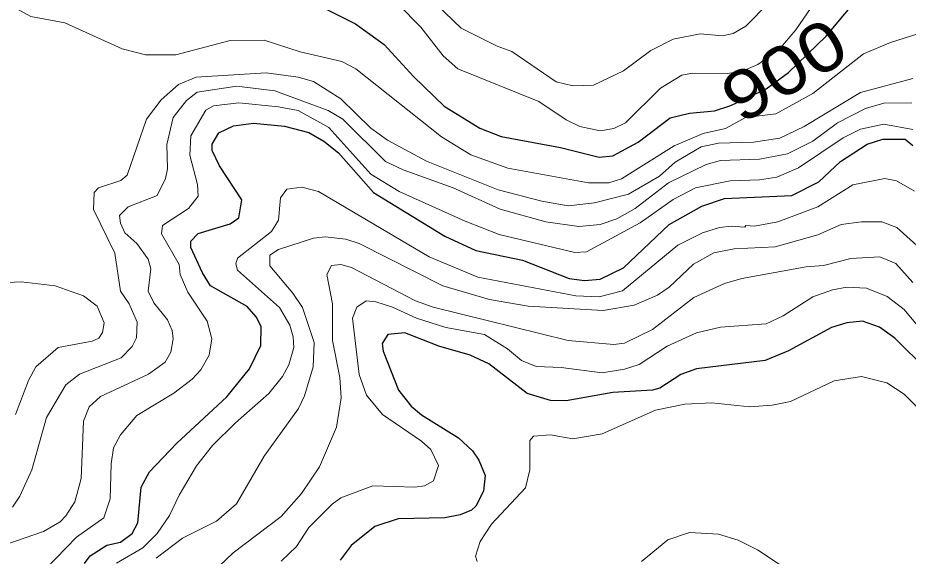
# Model space of a CAD drawing. Extents: x 265 to 291.4, y 7731.5 to 7759.6.
# Drawn here: x 281.619 to 283.077, y 7753.723 to 7754.605 of the extents above; entities that cross this region are included whole.
import ezdxf
from ezdxf.enums import TextEntityAlignment as Align

# ---------------------------------------------------------------- set-up
doc = ezdxf.new("R2010")
doc.units = 0
doc.header["$LTSCALE"] = 0.032
for name, color, linetype, lineweight in [('1', 7, 'Continuous', 25), ('2', 7, 'Continuous', 13), ('61', 7, 'Continuous', 13)]:
    doc.layers.add(name, color=color, linetype=linetype, lineweight=lineweight)

msp = doc.modelspace()

# ---------------------------------------------------------------- linework, layer by layer
at = {"layer": '1'}
for points in [[(282.76, 7754.4529), (282.7872, 7754.4616), (282.845, 7754.4888), (282.8815, 7754.5154), (282.9433, 7754.5752), (283.0319, 7754.6823), (283.0614, 7754.7054), (283.0789, 7754.7141)], [(282.0702, 7754.6473), (282.172, 7754.5956), (282.219, 7754.5614), (282.2674, 7754.5089), (282.3176, 7754.4604), (282.3757, 7754.4246), (282.4107, 7754.411), (282.5077, 7754.3928), (282.5714, 7754.3768), (282.5936, 7754.3792)], [(282.5936, 7754.3792), (282.635, 7754.4015), (282.6875, 7754.4413), (282.7193, 7754.4492), (282.76, 7754.4529)], [(281.7281, 7753.711), (281.7376, 7753.7238), (281.7647, 7753.7413), (281.787, 7753.746), (281.8061, 7753.7603), (281.8156, 7753.7779), (281.8212, 7753.8359), (281.8347, 7753.8614), (281.8793, 7753.9083), (281.9612, 7753.9839), (281.9986, 7754.03), (282.0169, 7754.0682), (282.0177, 7754.0992), (282.0097, 7754.1152), (281.9946, 7754.1319), (281.9349, 7754.1661), (281.9214, 7754.1875), (281.9023, 7754.2289), (281.9023, 7754.2392), (281.9143, 7754.252), (281.9668, 7754.2679), (281.9811, 7754.2774), (281.9859, 7754.3069), (281.9493, 7754.3626), (281.9373, 7754.388), (281.9373, 7754.3983), (281.9485, 7754.4166), (281.9724, 7754.4285), (282.005, 7754.4325), (282.0559, 7754.4278), (282.0957, 7754.4174), (282.1203, 7754.4031), (282.1442, 7754.384), (282.2014, 7754.3188), (282.3184, 7754.2472), (282.3693, 7754.2241), (282.4457, 7754.2082), (282.522, 7754.178), (282.5475, 7754.1748), (282.5729, 7754.1772)], [(282.9309, 7754.3363), (282.9667, 7754.3697), (283.0105, 7754.3983), (283.0359, 7754.4063), (283.0725, 7754.4063), (283.0852, 7754.3959)], [(282.5729, 7754.1772), (282.6111, 7754.1955), (282.6859, 7754.2663), (282.7392, 7754.2965), (282.7766, 7754.3092), (282.8871, 7754.314), (282.9309, 7754.3363)], [(283.1083, 7754.0276), (283.0558, 7754.0801), (283.0303, 7754.0984), (283.0025, 7754.108), (282.9771, 7754.1056), (282.9516, 7754.0976), (282.8816, 7754.0594), (282.8434, 7754.0435), (282.7305, 7754.03), (282.705, 7754.0205), (282.6708, 7753.9982), (282.6589, 7753.995), (282.5936, 7753.991), (282.5173, 7753.9775), (282.4918, 7753.9783), (282.4536, 7753.9894), (282.3908, 7754.038), (282.3598, 7754.0523), (282.3088, 7754.0674), (282.2531, 7754.0889), (282.2253, 7754.0865), (282.2158, 7754.0714), (282.2173, 7754.0587), (282.2428, 7753.995), (282.2635, 7753.9688), (282.2802, 7753.9544), (282.3406, 7753.9171), (282.3637, 7753.8956), (282.374, 7753.8805), (282.3844, 7753.855), (282.382, 7753.8296), (282.3693, 7753.8049), (282.3621, 7753.7985), (282.3438, 7753.7906), (282.3184, 7753.7858), (282.242, 7753.7842), (282.2038, 7753.7715), (282.1649, 7753.7405), (282.1473, 7753.7166)]]:
    msp.add_lwpolyline(points, dxfattribs=at)
at = {"layer": '2'}
for points in [[(282.1728, 7754.5216), (282.1497, 7754.5336), (282.0813, 7754.5495), (282.0225, 7754.5686), (281.9668, 7754.5678), (281.8777, 7754.5447), (281.8284, 7754.5447), (281.7902, 7754.5542), (281.6963, 7754.5972), (281.6406, 7754.6076), (281.6184, 7754.6195), (281.6088, 7754.629), (281.6064, 7754.6378), (281.6096, 7754.6585), (281.6293, 7754.6949)], [(282.9365, 7754.6489), (282.8935, 7754.5853), (282.8653, 7754.5527), (282.8314, 7754.5288), (282.8042, 7754.5175), (282.781, 7754.5142), (282.7241, 7754.5145), (282.7066, 7754.5113), (282.6716, 7754.4898), (282.6143, 7754.4333), (282.5952, 7754.4238), (282.5729, 7754.4198), (282.5395, 7754.427), (282.5173, 7754.4381), (282.4727, 7754.4683), (282.3399, 7754.5216), (282.316, 7754.5431), (282.2794, 7754.5901), (282.2049, 7754.6658)], [(282.2778, 7754.6537), (282.3454, 7754.5885), (282.4043, 7754.559), (282.4282, 7754.5503), (282.5006, 7754.5002), (282.5284, 7754.4938), (282.5618, 7754.4946), (282.6111, 7754.5184), (282.6557, 7754.5519), (282.6923, 7754.5702), (282.7368, 7754.5789), (282.7734, 7754.5757), (282.7909, 7754.5797), (282.8116, 7754.5916), (282.8498, 7754.6306)], [(283.1155, 7754.5861), (283.0486, 7754.5646), (283.0041, 7754.5463), (282.9214, 7754.4811), (282.8609, 7754.4477), (282.8108, 7754.4421), (282.7782, 7754.4238), (282.7416, 7754.4158), (282.6939, 7754.3952), (282.6079, 7754.3411)], [(282.6079, 7754.3411), (282.5873, 7754.3347), (282.5539, 7754.3347), (282.4218, 7754.3586), (282.3613, 7754.3808), (282.3128, 7754.4103), (282.1728, 7754.5216)], [(282.4775, 7754.3045), (282.4059, 7754.3236), (282.2882, 7754.3705), (282.2245, 7754.4047), (282.1975, 7754.4246), (282.1481, 7754.4723), (282.1036, 7754.5009), (282.0782, 7754.5081), (282.0257, 7754.5153), (281.9111, 7754.5081), (281.8825, 7754.4962), (281.8538, 7754.4707), (281.8299, 7754.4389), (281.7981, 7754.3474), (281.7878, 7754.3387), (281.7512, 7754.3267), (281.7441, 7754.3188), (281.7432, 7754.291), (281.7782, 7754.2194), (281.787, 7754.1573), (281.8013, 7754.1366), (281.8148, 7754.1064), (281.8132, 7754.0809), (281.8061, 7754.0666), (281.7886, 7754.0483), (281.7202, 7754.0213), (281.6979, 7754.0037), (281.6661, 7753.9505), (281.6422, 7753.8646), (281.6223, 7753.8216), (281.6104, 7753.8033)], [(281.8371, 7754.1939), (281.8323, 7754.2098), (281.814, 7754.2353), (281.7942, 7754.2528), (281.787, 7754.2687), (281.7854, 7754.2814), (281.7997, 7754.2957), (281.8475, 7754.314), (281.861, 7754.3419), (281.8642, 7754.3578), (281.8634, 7754.3976), (281.8737, 7754.4421), (281.8952, 7754.4699), (281.9127, 7754.4835), (281.9779, 7754.493), (282.04, 7754.4858), (282.1275, 7754.4532), (282.1513, 7754.4389), (282.2213, 7754.3697), (282.25, 7754.3562), (282.3319, 7754.3267), (282.4091, 7754.2917), (282.4839, 7754.2711), (282.5379, 7754.2631), (282.5729, 7754.2663), (282.6, 7754.2758), (282.6302, 7754.2925), (282.6851, 7754.3347), (282.7464, 7754.3649), (282.7702, 7754.3713), (282.8339, 7754.3737), (282.88, 7754.3824), (282.9214, 7754.4031), (282.9619, 7754.4333), (283.0073, 7754.4564), (283.0375, 7754.4652), (283.0836, 7754.466)], [(283.0852, 7754.5057), (282.9993, 7754.4827), (282.9071, 7754.427), (282.8673, 7754.4079), (282.8243, 7754.4015), (282.767, 7754.3999), (282.7384, 7754.3936)], [(282.0463, 7754.4596), (281.9811, 7754.466), (281.9397, 7754.4612), (281.927, 7754.454), (281.9023, 7754.4119), (281.9007, 7754.3801), (281.9135, 7754.3323)], [(283.0852, 7754.4222), (283.0375, 7754.4309), (282.9993, 7754.423), (282.9707, 7754.4087), (282.8975, 7754.3594), (282.8625, 7754.3442), (282.8339, 7754.3395), (282.7861, 7754.3379), (282.7289, 7754.3267), (282.6923, 7754.3076), (282.6382, 7754.2695), (282.5507, 7754.2217), (282.5316, 7754.2209), (282.4075, 7754.2504), (282.3518, 7754.2719), (282.2436, 7754.3204), (282.1975, 7754.349), (282.1283, 7754.4254), (282.0782, 7754.4532), (282.0463, 7754.4596)], [(282.7384, 7754.3936), (282.6955, 7754.3689), (282.67, 7754.3458), (282.6191, 7754.3164), (282.5634, 7754.3021), (282.5204, 7754.2973), (282.4775, 7754.3045)], [(281.9135, 7754.3323), (281.9143, 7754.3132), (281.8984, 7754.2925), (281.8562, 7754.2647), (281.8546, 7754.2512), (281.8832, 7754.2011), (281.8848, 7754.1844), (281.8976, 7754.1557), (281.9294, 7754.108), (281.9366, 7754.0794), (281.9326, 7754.0523), (281.919, 7754.0284), (281.9047, 7754.0133), (281.8745, 7753.9902), (281.8141, 7753.9537), (281.787, 7753.9219), (281.7759, 7753.9004), (281.7719, 7753.8741), (281.7703, 7753.8168), (281.7599, 7753.7858), (281.7154, 7753.754), (281.6645, 7753.7015), (281.6518, 7753.6935), (281.5754, 7753.6752)], [(281.9381, 7753.9044), (281.9755, 7753.9417), (282.0304, 7753.9894), (282.0527, 7754.0173), (282.063, 7754.0364), (282.071, 7754.065), (282.0702, 7754.0825), (282.0646, 7754.1016), (282.0479, 7754.1303), (281.9787, 7754.1915), (281.9763, 7754.2019), (281.9787, 7754.2114), (282.0344, 7754.2551), (282.0463, 7754.2734), (282.0495, 7754.31), (282.0598, 7754.3244), (282.0845, 7754.3275), (282.1116, 7754.3204), (282.2929, 7754.2138), (282.3725, 7754.1804), (282.5332, 7754.1494), (282.5714, 7754.1478), (282.6095, 7754.1581), (282.7002, 7754.2329), (282.7408, 7754.2528), (282.7686, 7754.2615), (282.7877, 7754.2639), (282.81, 7754.2623), (282.8116, 7754.2647), (282.8259, 7754.2639), (282.8641, 7754.2711), (282.9293, 7754.2957), (282.9866, 7754.3315), (283.0391, 7754.3419), (283.0582, 7754.3379), (283.0876, 7754.3212)], [(283.0916, 7754.2321), (283.059, 7754.2615), (283.0343, 7754.2711), (283.0009, 7754.2711), (282.9675, 7754.2663), (282.9293, 7754.2496), (282.8593, 7754.2297), (282.7925, 7754.2265), (282.7591, 7754.2201), (282.7257, 7754.2018), (282.6859, 7754.1637), (282.6668, 7754.1509), (282.6286, 7754.1342), (282.5777, 7754.1255), (282.4552, 7754.1326), (282.3916, 7754.1438), (282.3152, 7754.1661), (282.1784, 7754.2353), (282.1561, 7754.2424), (282.1227, 7754.2464), (282.1036, 7754.244), (282.0463, 7754.2257), (282.032, 7754.2162), (282.032, 7754.1987), (282.0694, 7754.1541), (282.0853, 7754.1303), (282.1044, 7754.073), (282.1028, 7754.0332), (282.0885, 7753.9855), (282.0789, 7753.9648), (282.0225, 7753.8869), (281.9771, 7753.8089), (281.9445, 7753.7802), (281.8888, 7753.7524), (281.8459, 7753.7198)], [(281.927, 7753.6856), (281.9716, 7753.7285), (282.0503, 7753.7882), (282.0837, 7753.8256), (282.1131, 7753.8694), (282.141, 7753.9346), (282.1489, 7753.9823), (282.1466, 7754.0157), (282.1346, 7754.0762), (282.1346, 7754.1366), (282.1251, 7754.1844), (282.133, 7754.1995), (282.1482, 7754.2011), (282.1657, 7754.1963), (282.2707, 7754.1414), (282.2993, 7754.1311), (282.5204, 7754.0762), (282.5952, 7754.0698), (282.6127, 7754.0722), (282.6589, 7754.0945), (282.7265, 7754.147), (282.7766, 7754.17), (282.8052, 7754.178), (282.9102, 7754.1971), (282.9389, 7754.1995), (282.9834, 7754.2106), (283.0311, 7754.2138), (283.0574, 7754.2026), (283.0852, 7754.1716)], [(281.8697, 7754.0571), (281.8737, 7754.0794), (281.8721, 7754.0929), (281.8641, 7754.1104), (281.8419, 7754.1382), (281.8323, 7754.1573), (281.8371, 7754.1939)], [(281.6152, 7753.9553), (281.6366, 7754.0109), (281.6486, 7754.0332), (281.6852, 7754.065), (281.7409, 7754.0754), (281.752, 7754.0801), (281.7576, 7754.0897), (281.7607, 7754.1056), (281.7488, 7754.1327), (281.7265, 7754.1494), (281.6804, 7754.1661), (281.6247, 7754.1724), (281.6025, 7754.1716)], [(283.1107, 7754.0794), (283.0709, 7754.1271), (283.0431, 7754.1486), (283.0089, 7754.1621), (282.9771, 7754.1637), (282.9532, 7754.1597), (282.9214, 7754.1478), (282.8728, 7754.1167), (282.845, 7754.104), (282.7702, 7754.0984), (282.7305, 7754.0889), (282.6827, 7754.0674), (282.6366, 7754.0372), (282.6127, 7754.0292), (282.5761, 7754.0237), (282.5093, 7754.0324), (282.4679, 7754.034), (282.4441, 7754.0435), (282.421, 7754.0626), (282.3836, 7754.0865), (282.32, 7754.0976), (282.2723, 7754.1128), (282.2325, 7754.1311), (282.2054, 7754.1398), (282.1895, 7754.1414), (282.1744, 7754.1311), (282.1672, 7754.1128), (282.1784, 7754.0205), (282.1903, 7753.9871), (282.2166, 7753.9553), (282.2802, 7753.9115), (282.2953, 7753.898), (282.308, 7753.8717), (282.3001, 7753.8463), (282.285, 7753.8383), (282.2691, 7753.8359), (282.2007, 7753.8383), (282.1482, 7753.8184), (282.1338, 7753.8081), (282.0957, 7753.7699), (282.0758, 7753.7389), (282.0503, 7753.715)], [(281.5993, 7753.7421), (281.6613, 7753.7635), (281.6884, 7753.7794), (281.6979, 7753.789), (281.7122, 7753.8121), (281.7226, 7753.8503), (281.7265, 7753.9441), (281.7361, 7753.968), (281.7544, 7753.9847), (281.8331, 7754.0213), (281.8602, 7754.0412), (281.8697, 7754.0571)], [(282.3717, 7753.7142), (282.3685, 7753.723), (282.3764, 7753.7468), (282.3947, 7753.7755), (282.4504, 7753.8351), (282.4576, 7753.8646), (282.4576, 7753.9123), (282.4639, 7753.9195), (282.4918, 7753.9218), (282.5284, 7753.9155), (282.5761, 7753.9234), (282.6636, 7753.9624), (282.7114, 7753.972), (282.7559, 7753.9743), (282.818, 7753.968), (282.8545, 7753.9704), (282.8848, 7753.9767), (282.9564, 7754.0101), (283.0009, 7754.0173), (283.0423, 7754.007), (283.0709, 7753.9887), (283.0995, 7753.96)], [(281.7806, 7753.7118), (281.8236, 7753.7365), (281.8474, 7753.7604), (281.8673, 7753.7898), (281.8832, 7753.8232), (281.9119, 7753.8709), (281.9381, 7753.9044)], [(282.8991, 7753.688), (282.8307, 7753.7333), (282.7989, 7753.7492), (282.767, 7753.7588), (282.7193, 7753.7619), (282.6835, 7753.75), (282.6406, 7753.7142)]]:
    msp.add_lwpolyline(points, dxfattribs=at)

# ---------------------------------------------------------------- texts
at = {"layer": '61', "width": 1.2}
msp.add_text('900', height=0.08, rotation=31.396, dxfattribs=at).set_placement((282.8951, 7754.4851), align=Align.CENTER)

doc.saveas('drawing.dxf')
